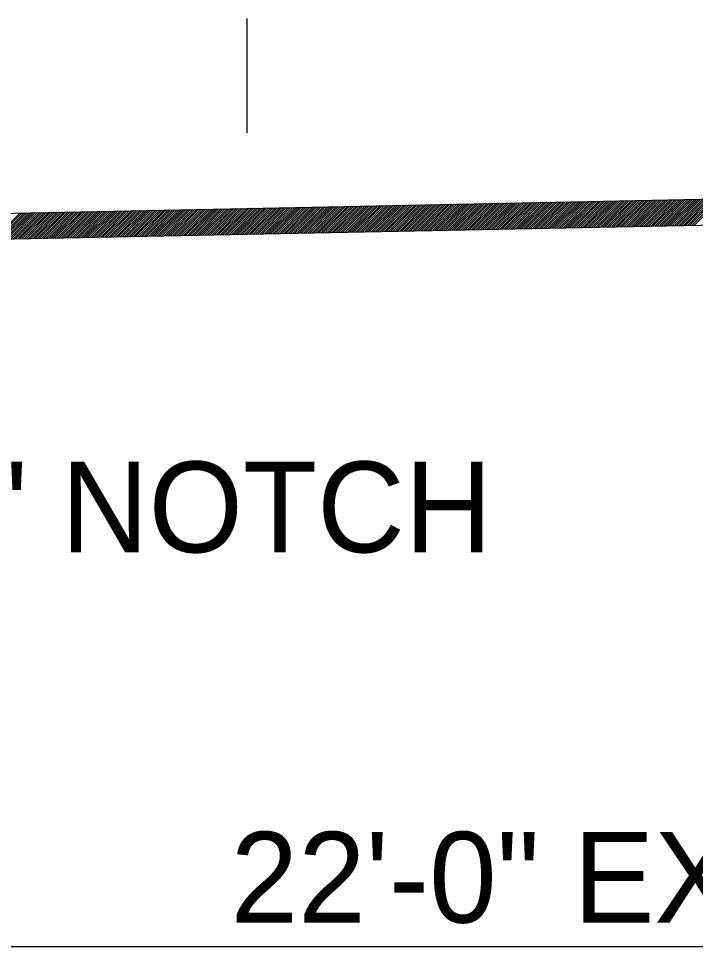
# Model space of a CAD drawing. Extents: x 2263886 to 2266026, y -3122850 to -3121850.
# Drawn here: x 2265495.06 to 2265499.54, y -3122289.96 to -3122283.83 of the extents above; entities that cross this region are included whole.
import ezdxf

# ---------------------------------------------------------------- set-up
doc = ezdxf.new("R2010")
doc.units = 0
doc.layers.add('R_Border Prem', color=7, linetype='Continuous')

msp = doc.modelspace()

# ---------------------------------------------------------------- linework, layer by layer
at = {"layer": 'R_Border Prem'}
for p, q in [((2265496.568, -3122283.8272), (2265496.568, -3122284.5821)), ((2265496.568, -3122285.0822), (2265502.568, -3122284.9622)), ((2265498.6908, -3122285.2097), (2265498.8643, -3122285.0362)), ((2265498.7052, -3122285.2095), (2265498.8787, -3122285.036)), ((2265498.7196, -3122285.2092), (2265498.8931, -3122285.0357)), ((2265498.7341, -3122285.2089), (2265498.9076, -3122285.0354)), ((2265498.7485, -3122285.2086), (2265498.922, -3122285.0351)), ((2265498.7629, -3122285.2083), (2265498.9364, -3122285.0348)), ((2265498.7774, -3122285.208), (2265498.9509, -3122285.0345)), ((2265498.7918, -3122285.2077), (2265498.9653, -3122285.0342)), ((2265498.8062, -3122285.2074), (2265498.9797, -3122285.0339)), ((2265498.8206, -3122285.2072), (2265498.9942, -3122285.0336)), ((2265498.8351, -3122285.2069), (2265499.0086, -3122285.0334)), ((2265498.8495, -3122285.2066), (2265499.023, -3122285.0331)), ((2265498.8639, -3122285.2063), (2265499.0374, -3122285.0328)), ((2265498.8784, -3122285.206), (2265499.0519, -3122285.0325)), ((2265498.8928, -3122285.2057), (2265499.0663, -3122285.0322)), ((2265498.9072, -3122285.2054), (2265499.0807, -3122285.0319)), ((2265498.9217, -3122285.2051), (2265499.0952, -3122285.0316)), ((2265498.9361, -3122285.2048), (2265499.1096, -3122285.0313)), ((2265498.9505, -3122285.2046), (2265499.124, -3122285.0311)), ((2265498.965, -3122285.2043), (2265499.1385, -3122285.0308)), ((2265498.9794, -3122285.204), (2265499.1529, -3122285.0305)), ((2265498.9938, -3122285.2037), (2265499.1673, -3122285.0302)), ((2265499.0082, -3122285.2034), (2265499.1818, -3122285.0299)), ((2265499.0227, -3122285.2031), (2265499.1962, -3122285.0296)), ((2265499.0371, -3122285.2028), (2265499.2106, -3122285.0293)), ((2265499.0515, -3122285.2025), (2265499.225, -3122285.029)), ((2265499.066, -3122285.2022), (2265499.2395, -3122285.0287)), ((2265499.0804, -3122285.202), (2265499.2539, -3122285.0285)), ((2265499.0948, -3122285.2017), (2265499.2683, -3122285.0282)), ((2265499.1093, -3122285.2014), (2265499.2828, -3122285.0279)), ((2265499.1237, -3122285.2011), (2265499.2972, -3122285.0276)), ((2265499.1381, -3122285.2008), (2265499.3116, -3122285.0273)), ((2265499.1526, -3122285.2005), (2265499.3261, -3122285.027)), ((2265499.167, -3122285.2002), (2265499.3405, -3122285.0267)), ((2265499.1814, -3122285.1999), (2265499.3549, -3122285.0264)), ((2265499.1958, -3122285.1996), (2265499.3694, -3122285.0261)), ((2265499.2103, -3122285.1994), (2265499.3838, -3122285.0259)), ((2265499.2247, -3122285.1991), (2265499.3982, -3122285.0256)), ((2265499.2391, -3122285.1988), (2265499.4126, -3122285.0253)), ((2265499.2536, -3122285.1985), (2265499.4271, -3122285.025)), ((2265499.268, -3122285.1982), (2265499.4415, -3122285.0247)), ((2265499.2824, -3122285.1979), (2265499.4559, -3122285.0244)), ((2265499.2969, -3122285.1976), (2265499.4704, -3122285.0241)), ((2265499.3113, -3122285.1973), (2265499.4848, -3122285.0238)), ((2265499.3257, -3122285.1971), (2265499.4992, -3122285.0235)), ((2265499.3402, -3122285.1968), (2265499.5137, -3122285.0233)), ((2265499.3546, -3122285.1965), (2265499.5281, -3122285.023)), ((2265499.369, -3122285.1962), (2265499.5425, -3122285.0227)), ((2265499.3834, -3122285.1959), (2265499.557, -3122285.0224)), ((2265499.3979, -3122285.1956), (2265499.5714, -3122285.0221)), ((2265499.4123, -3122285.1953), (2265499.5858, -3122285.0218)), ((2265499.4267, -3122285.195), (2265499.6002, -3122285.0215)), ((2265499.4412, -3122285.1947), (2265499.6147, -3122285.0212)), ((2265499.4556, -3122285.1945), (2265499.6291, -3122285.0209)), ((2265499.47, -3122285.1942), (2265499.6435, -3122285.0207)), ((2265499.4845, -3122285.1939), (2265499.658, -3122285.0204)), ((2265499.4989, -3122285.1936), (2265499.6724, -3122285.0201)), ((2265499.5133, -3122285.1933), (2265499.6868, -3122285.0198)), ((2265499.5278, -3122285.193), (2265499.7013, -3122285.0195)), ((2265491.568, -3122285.1822), (2265496.568, -3122285.0822)), ((2265495.617, -3122285.2712), (2265495.7905, -3122285.0977)), ((2265495.6315, -3122285.2709), (2265495.805, -3122285.0974)), ((2265495.6459, -3122285.2706), (2265495.8194, -3122285.0971)), ((2265495.6603, -3122285.2704), (2265495.8338, -3122285.0969)), ((2265495.6747, -3122285.2701), (2265495.8482, -3122285.0966)), ((2265495.6892, -3122285.2698), (2265495.8627, -3122285.0963)), ((2265495.7036, -3122285.2695), (2265495.8771, -3122285.096)), ((2265495.718, -3122285.2692), (2265495.8915, -3122285.0957)), ((2265495.7325, -3122285.2689), (2265495.906, -3122285.0954)), ((2265495.7469, -3122285.2686), (2265495.9204, -3122285.0951)), ((2265495.7613, -3122285.2683), (2265495.9348, -3122285.0948)), ((2265495.7758, -3122285.2681), (2265495.9493, -3122285.0945)), ((2265495.7902, -3122285.2678), (2265495.9637, -3122285.0943)), ((2265495.8046, -3122285.2675), (2265495.9781, -3122285.094)), ((2265495.8191, -3122285.2672), (2265495.9926, -3122285.0937)), ((2265495.8335, -3122285.2669), (2265496.007, -3122285.0934)), ((2265495.8479, -3122285.2666), (2265496.0214, -3122285.0931)), ((2265495.8623, -3122285.2663), (2265496.0358, -3122285.0928)), ((2265495.8768, -3122285.266), (2265496.0503, -3122285.0925)), ((2265495.8912, -3122285.2657), (2265496.0647, -3122285.0922)), ((2265495.9056, -3122285.2655), (2265496.0791, -3122285.0919)), ((2265495.9201, -3122285.2652), (2265496.0936, -3122285.0917)), ((2265495.9345, -3122285.2649), (2265496.108, -3122285.0914)), ((2265495.9489, -3122285.2646), (2265496.1224, -3122285.0911)), ((2265495.9634, -3122285.2643), (2265496.1369, -3122285.0908)), ((2265495.9778, -3122285.264), (2265496.1513, -3122285.0905)), ((2265495.9922, -3122285.2637), (2265496.1657, -3122285.0902)), ((2265496.0067, -3122285.2634), (2265496.1802, -3122285.0899)), ((2265496.0211, -3122285.2631), (2265496.1946, -3122285.0896)), ((2265496.0355, -3122285.2629), (2265496.209, -3122285.0894)), ((2265496.0499, -3122285.2626), (2265496.2234, -3122285.0891)), ((2265496.0644, -3122285.2623), (2265496.2379, -3122285.0888)), ((2265496.0788, -3122285.262), (2265496.2523, -3122285.0885)), ((2265496.0932, -3122285.2617), (2265496.2667, -3122285.0882)), ((2265496.1077, -3122285.2614), (2265496.2812, -3122285.0879)), ((2265496.1221, -3122285.2611), (2265496.2956, -3122285.0876)), ((2265496.1365, -3122285.2608), (2265496.31, -3122285.0873)), ((2265496.151, -3122285.2605), (2265496.3245, -3122285.087)), ((2265496.1654, -3122285.2603), (2265496.3389, -3122285.0868)), ((2265496.1798, -3122285.26), (2265496.3533, -3122285.0865)), ((2265496.1943, -3122285.2597), (2265496.3678, -3122285.0862)), ((2265496.2087, -3122285.2594), (2265496.3822, -3122285.0859)), ((2265496.2231, -3122285.2591), (2265496.3966, -3122285.0856)), ((2265496.2375, -3122285.2588), (2265496.411, -3122285.0853)), ((2265496.252, -3122285.2585), (2265496.4255, -3122285.085)), ((2265496.2664, -3122285.2582), (2265496.4399, -3122285.0847)), ((2265496.2808, -3122285.2579), (2265496.4543, -3122285.0844)), ((2265496.2953, -3122285.2577), (2265496.4688, -3122285.0842)), ((2265496.3097, -3122285.2574), (2265496.4832, -3122285.0839)), ((2265496.3241, -3122285.2571), (2265496.4976, -3122285.0836)), ((2265496.3386, -3122285.2568), (2265496.5121, -3122285.0833)), ((2265496.353, -3122285.2565), (2265496.5265, -3122285.083)), ((2265496.3674, -3122285.2562), (2265496.5409, -3122285.0827)), ((2265496.3819, -3122285.2559), (2265496.5554, -3122285.0824)), ((2265496.3963, -3122285.2556), (2265496.5698, -3122285.0821)), ((2265496.4107, -3122285.2554), (2265496.5842, -3122285.0818)), ((2265496.4251, -3122285.2551), (2265496.5986, -3122285.0816)), ((2265496.4396, -3122285.2548), (2265496.6131, -3122285.0813)), ((2265496.454, -3122285.2545), (2265496.6275, -3122285.081)), ((2265496.4684, -3122285.2542), (2265496.6419, -3122285.0807)), ((2265496.4829, -3122285.2539), (2265496.6564, -3122285.0804)), ((2265496.4973, -3122285.2536), (2265496.6708, -3122285.0801)), ((2265496.5117, -3122285.2533), (2265496.6852, -3122285.0798)), ((2265496.5262, -3122285.253), (2265496.6997, -3122285.0795)), ((2265496.5406, -3122285.2528), (2265496.7141, -3122285.0792)), ((2265496.555, -3122285.2525), (2265496.7285, -3122285.079)), ((2265496.5695, -3122285.2522), (2265496.743, -3122285.0787)), ((2265496.5839, -3122285.2519), (2265496.7574, -3122285.0784)), ((2265496.5983, -3122285.2516), (2265496.7718, -3122285.0781)), ((2265496.6127, -3122285.2513), (2265496.7862, -3122285.0778)), ((2265496.6272, -3122285.251), (2265496.8007, -3122285.0775)), ((2265496.6416, -3122285.2507), (2265496.8151, -3122285.0772)), ((2265496.656, -3122285.2504), (2265496.8295, -3122285.0769)), ((2265496.6705, -3122285.2502), (2265496.844, -3122285.0767)), ((2265496.6849, -3122285.2499), (2265496.8584, -3122285.0764)), ((2265496.6993, -3122285.2496), (2265496.8728, -3122285.0761)), ((2265496.7138, -3122285.2493), (2265496.8873, -3122285.0758)), ((2265496.7282, -3122285.249), (2265496.9017, -3122285.0755)), ((2265496.7426, -3122285.2487), (2265496.9161, -3122285.0752)), ((2265496.757, -3122285.2484), (2265496.9306, -3122285.0749)), ((2265496.7715, -3122285.2481), (2265496.945, -3122285.0746)), ((2265496.7859, -3122285.2478), (2265496.9594, -3122285.0743)), ((2265496.8003, -3122285.2476), (2265496.9738, -3122285.0741)), ((2265496.8148, -3122285.2473), (2265496.9883, -3122285.0738)), ((2265496.8292, -3122285.247), (2265497.0027, -3122285.0735)), ((2265496.8436, -3122285.2467), (2265497.0171, -3122285.0732)), ((2265496.8581, -3122285.2464), (2265497.0316, -3122285.0729)), ((2265496.8725, -3122285.2461), (2265497.046, -3122285.0726)), ((2265496.8869, -3122285.2458), (2265497.0604, -3122285.0723)), ((2265496.9014, -3122285.2455), (2265497.0749, -3122285.072)), ((2265496.9158, -3122285.2452), (2265497.0893, -3122285.0717)), ((2265496.9302, -3122285.245), (2265497.1037, -3122285.0715)), ((2265496.9446, -3122285.2447), (2265497.1182, -3122285.0712)), ((2265496.9591, -3122285.2444), (2265497.1326, -3122285.0709)), ((2265496.9735, -3122285.2441), (2265497.147, -3122285.0706)), ((2265496.9879, -3122285.2438), (2265497.1614, -3122285.0703)), ((2265497.0024, -3122285.2435), (2265497.1759, -3122285.07)), ((2265497.0168, -3122285.2432), (2265497.1903, -3122285.0697)), ((2265497.0312, -3122285.2429), (2265497.2047, -3122285.0694)), ((2265497.0457, -3122285.2427), (2265497.2192, -3122285.0691)), ((2265497.0601, -3122285.2424), (2265497.2336, -3122285.0689)), ((2265497.0745, -3122285.2421), (2265497.248, -3122285.0686)), ((2265497.089, -3122285.2418), (2265497.2625, -3122285.0683)), ((2265497.1034, -3122285.2415), (2265497.2769, -3122285.068)), ((2265497.1178, -3122285.2412), (2265497.2913, -3122285.0677)), ((2265497.1322, -3122285.2409), (2265497.3058, -3122285.0674)), ((2265497.1467, -3122285.2406), (2265497.3202, -3122285.0671)), ((2265497.1611, -3122285.2403), (2265497.3346, -3122285.0668)), ((2265497.1755, -3122285.2401), (2265497.349, -3122285.0666)), ((2265497.19, -3122285.2398), (2265497.3635, -3122285.0663)), ((2265497.2044, -3122285.2395), (2265497.3779, -3122285.066)), ((2265497.2188, -3122285.2392), (2265497.3923, -3122285.0657)), ((2265497.2333, -3122285.2389), (2265497.4068, -3122285.0654)), ((2265497.2477, -3122285.2386), (2265497.4212, -3122285.0651)), ((2265497.2621, -3122285.2383), (2265497.4356, -3122285.0648)), ((2265497.2766, -3122285.238), (2265497.4501, -3122285.0645)), ((2265497.291, -3122285.2377), (2265497.4645, -3122285.0642)), ((2265497.3054, -3122285.2375), (2265497.4789, -3122285.064)), ((2265497.3198, -3122285.2372), (2265497.4934, -3122285.0637)), ((2265497.3343, -3122285.2369), (2265497.5078, -3122285.0634)), ((2265497.3487, -3122285.2366), (2265497.5222, -3122285.0631)), ((2265497.3631, -3122285.2363), (2265497.5366, -3122285.0628)), ((2265497.3776, -3122285.236), (2265497.5511, -3122285.0625)), ((2265497.392, -3122285.2357), (2265497.5655, -3122285.0622)), ((2265497.4064, -3122285.2354), (2265497.5799, -3122285.0619)), ((2265497.4209, -3122285.2351), (2265497.5944, -3122285.0616)), ((2265497.4353, -3122285.2349), (2265497.6088, -3122285.0614)), ((2265497.4497, -3122285.2346), (2265497.6232, -3122285.0611)), ((2265497.4642, -3122285.2343), (2265497.6377, -3122285.0608)), ((2265497.4786, -3122285.234), (2265497.6521, -3122285.0605)), ((2265497.493, -3122285.2337), (2265497.6665, -3122285.0602)), ((2265497.5074, -3122285.2334), (2265497.681, -3122285.0599)), ((2265497.5219, -3122285.2331), (2265497.6954, -3122285.0596)), ((2265497.5363, -3122285.2328), (2265497.7098, -3122285.0593)), ((2265497.5507, -3122285.2326), (2265497.7242, -3122285.059)), ((2265497.5652, -3122285.2323), (2265497.7387, -3122285.0588)), ((2265497.5796, -3122285.232), (2265497.7531, -3122285.0585)), ((2265497.594, -3122285.2317), (2265497.7675, -3122285.0582)), ((2265497.6085, -3122285.2314), (2265497.782, -3122285.0579)), ((2265497.6229, -3122285.2311), (2265497.7964, -3122285.0576)), ((2265497.6373, -3122285.2308), (2265497.8108, -3122285.0573)), ((2265497.6518, -3122285.2305), (2265497.8253, -3122285.057)), ((2265497.6662, -3122285.2302), (2265497.8397, -3122285.0567)), ((2265497.6806, -3122285.23), (2265497.8541, -3122285.0564)), ((2265497.695, -3122285.2297), (2265497.8686, -3122285.0562)), ((2265497.7095, -3122285.2294), (2265497.883, -3122285.0559)), ((2265497.7239, -3122285.2291), (2265497.8974, -3122285.0556)), ((2265497.7383, -3122285.2288), (2265497.9118, -3122285.0553)), ((2265497.7528, -3122285.2285), (2265497.9263, -3122285.055)), ((2265497.7672, -3122285.2282), (2265497.9407, -3122285.0547)), ((2265497.7816, -3122285.2279), (2265497.9551, -3122285.0544)), ((2265497.7961, -3122285.2276), (2265497.9696, -3122285.0541)), ((2265497.8105, -3122285.2274), (2265497.984, -3122285.0539)), ((2265497.8249, -3122285.2271), (2265497.9984, -3122285.0536)), ((2265497.8394, -3122285.2268), (2265498.0129, -3122285.0533)), ((2265497.8538, -3122285.2265), (2265498.0273, -3122285.053)), ((2265497.8682, -3122285.2262), (2265498.0417, -3122285.0527)), ((2265497.8826, -3122285.2259), (2265498.0562, -3122285.0524)), ((2265497.8971, -3122285.2256), (2265498.0706, -3122285.0521)), ((2265497.9115, -3122285.2253), (2265498.085, -3122285.0518)), ((2265497.9259, -3122285.225), (2265498.0994, -3122285.0515)), ((2265497.9404, -3122285.2248), (2265498.1139, -3122285.0513)), ((2265497.9548, -3122285.2245), (2265498.1283, -3122285.051)), ((2265497.9692, -3122285.2242), (2265498.1427, -3122285.0507)), ((2265497.9837, -3122285.2239), (2265498.1572, -3122285.0504)), ((2265497.9981, -3122285.2236), (2265498.1716, -3122285.0501)), ((2265498.0125, -3122285.2233), (2265498.186, -3122285.0498)), ((2265498.027, -3122285.223), (2265498.2005, -3122285.0495)), ((2265498.0414, -3122285.2227), (2265498.2149, -3122285.0492)), ((2265498.0558, -3122285.2224), (2265498.2293, -3122285.0489)), ((2265498.0702, -3122285.2222), (2265498.2438, -3122285.0487)), ((2265498.0847, -3122285.2219), (2265498.2582, -3122285.0484)), ((2265498.0991, -3122285.2216), (2265498.2726, -3122285.0481)), ((2265498.1135, -3122285.2213), (2265498.287, -3122285.0478)), ((2265498.128, -3122285.221), (2265498.3015, -3122285.0475)), ((2265498.1424, -3122285.2207), (2265498.3159, -3122285.0472)), ((2265498.1568, -3122285.2204), (2265498.3303, -3122285.0469)), ((2265498.1713, -3122285.2201), (2265498.3448, -3122285.0466)), ((2265498.1857, -3122285.2199), (2265498.3592, -3122285.0463)), ((2265498.2001, -3122285.2196), (2265498.3736, -3122285.0461)), ((2265498.2146, -3122285.2193), (2265498.3881, -3122285.0458)), ((2265498.229, -3122285.219), (2265498.4025, -3122285.0455)), ((2265498.2434, -3122285.2187), (2265498.4169, -3122285.0452)), ((2265498.2578, -3122285.2184), (2265498.4314, -3122285.0449)), ((2265498.2723, -3122285.2181), (2265498.4458, -3122285.0446)), ((2265498.2867, -3122285.2178), (2265498.4602, -3122285.0443)), ((2265498.3011, -3122285.2175), (2265498.4746, -3122285.044)), ((2265498.3156, -3122285.2173), (2265498.4891, -3122285.0437)), ((2265498.33, -3122285.217), (2265498.5035, -3122285.0435)), ((2265498.3444, -3122285.2167), (2265498.5179, -3122285.0432)), ((2265498.3589, -3122285.2164), (2265498.5324, -3122285.0429)), ((2265498.3733, -3122285.2161), (2265498.5468, -3122285.0426)), ((2265498.3877, -3122285.2158), (2265498.5612, -3122285.0423)), ((2265498.4022, -3122285.2155), (2265498.5757, -3122285.042)), ((2265498.4166, -3122285.2152), (2265498.5901, -3122285.0417)), ((2265498.431, -3122285.2149), (2265498.6045, -3122285.0414)), ((2265498.4454, -3122285.2147), (2265498.619, -3122285.0412)), ((2265498.4599, -3122285.2144), (2265498.6334, -3122285.0409)), ((2265498.4743, -3122285.2141), (2265498.6478, -3122285.0406)), ((2265498.4887, -3122285.2138), (2265498.6622, -3122285.0403)), ((2265498.5032, -3122285.2135), (2265498.6767, -3122285.04)), ((2265498.5176, -3122285.2132), (2265498.6911, -3122285.0397)), ((2265498.532, -3122285.2129), (2265498.7055, -3122285.0394)), ((2265498.5465, -3122285.2126), (2265498.72, -3122285.0391)), ((2265498.5609, -3122285.2123), (2265498.7344, -3122285.0388)), ((2265498.5753, -3122285.2121), (2265498.7488, -3122285.0386)), ((2265498.5898, -3122285.2118), (2265498.7633, -3122285.0383)), ((2265498.6042, -3122285.2115), (2265498.7777, -3122285.038)), ((2265498.6186, -3122285.2112), (2265498.7921, -3122285.0377)), ((2265498.633, -3122285.2109), (2265498.8066, -3122285.0374)), ((2265498.6475, -3122285.2106), (2265498.821, -3122285.0371)), ((2265498.6619, -3122285.2103), (2265498.8354, -3122285.0368)), ((2265498.6763, -3122285.21), (2265498.8498, -3122285.0365)), ((2265494.8955, -3122285.2857), (2265495.069, -3122285.1122)), ((2265494.9099, -3122285.2854), (2265495.0834, -3122285.1119)), ((2265494.9243, -3122285.2851), (2265495.0978, -3122285.1116)), ((2265494.9388, -3122285.2848), (2265495.1123, -3122285.1113)), ((2265494.9532, -3122285.2845), (2265495.1267, -3122285.111)), ((2265494.9676, -3122285.2842), (2265495.1411, -3122285.1107)), ((2265494.9821, -3122285.2839), (2265495.1556, -3122285.1104)), ((2265494.9965, -3122285.2836), (2265495.17, -3122285.1101)), ((2265495.0109, -3122285.2833), (2265495.1844, -3122285.1098)), ((2265495.0254, -3122285.2831), (2265495.1989, -3122285.1096)), ((2265495.0398, -3122285.2828), (2265495.2133, -3122285.1093)), ((2265495.0542, -3122285.2825), (2265495.2277, -3122285.109)), ((2265495.0687, -3122285.2822), (2265495.2422, -3122285.1087)), ((2265495.0831, -3122285.2819), (2265495.2566, -3122285.1084)), ((2265495.0975, -3122285.2816), (2265495.271, -3122285.1081)), ((2265495.1119, -3122285.2813), (2265495.2854, -3122285.1078)), ((2265495.1264, -3122285.281), (2265495.2999, -3122285.1075)), ((2265495.1408, -3122285.2807), (2265495.3143, -3122285.1072)), ((2265495.1552, -3122285.2805), (2265495.3287, -3122285.107)), ((2265495.1697, -3122285.2802), (2265495.3432, -3122285.1067)), ((2265495.1841, -3122285.2799), (2265495.3576, -3122285.1064)), ((2265495.1985, -3122285.2796), (2265495.372, -3122285.1061)), ((2265495.213, -3122285.2793), (2265495.3865, -3122285.1058)), ((2265495.2274, -3122285.279), (2265495.4009, -3122285.1055)), ((2265495.2418, -3122285.2787), (2265495.4153, -3122285.1052)), ((2265495.2563, -3122285.2784), (2265495.4298, -3122285.1049)), ((2265495.2707, -3122285.2782), (2265495.4442, -3122285.1046)), ((2265495.2851, -3122285.2779), (2265495.4586, -3122285.1044)), ((2265495.2995, -3122285.2776), (2265495.473, -3122285.1041)), ((2265495.314, -3122285.2773), (2265495.4875, -3122285.1038)), ((2265495.3284, -3122285.277), (2265495.5019, -3122285.1035)), ((2265495.3428, -3122285.2767), (2265495.5163, -3122285.1032)), ((2265495.3573, -3122285.2764), (2265495.5308, -3122285.1029)), ((2265495.3717, -3122285.2761), (2265495.5452, -3122285.1026)), ((2265495.3861, -3122285.2758), (2265495.5596, -3122285.1023)), ((2265495.4006, -3122285.2756), (2265495.5741, -3122285.102)), ((2265495.415, -3122285.2753), (2265495.5885, -3122285.1018)), ((2265495.4294, -3122285.275), (2265495.6029, -3122285.1015)), ((2265495.4439, -3122285.2747), (2265495.6174, -3122285.1012)), ((2265495.4583, -3122285.2744), (2265495.6318, -3122285.1009)), ((2265495.4727, -3122285.2741), (2265495.6462, -3122285.1006)), ((2265495.4871, -3122285.2738), (2265495.6606, -3122285.1003)), ((2265495.5016, -3122285.2735), (2265495.6751, -3122285.1)), ((2265495.516, -3122285.2732), (2265495.6895, -3122285.0997)), ((2265495.5304, -3122285.273), (2265495.7039, -3122285.0995)), ((2265495.5449, -3122285.2727), (2265495.7184, -3122285.0992)), ((2265495.5593, -3122285.2724), (2265495.7328, -3122285.0989)), ((2265495.5737, -3122285.2721), (2265495.7472, -3122285.0986)), ((2265495.5882, -3122285.2718), (2265495.7617, -3122285.0983)), ((2265495.6026, -3122285.2715), (2265495.7761, -3122285.098)), ((2265496.5714, -3122285.2521), (2265502.568, -3122285.1322)), ((2265491.5714, -3122285.3521), (2265496.5714, -3122285.2521)), ((2265491.5714, -3122289.9622), (2265513.5646, -3122289.9622))]:
    msp.add_line(p, q, dxfattribs=at)

# ---------------------------------------------------------------- texts
msp.add_text('15" NOTCH', height=0.6, dxfattribs=at).set_placement((2265493.9396, -3122287.3563))
msp.add_text('22\'-0" EXISTING PAVEMENT', height=0.6, rotation=360, dxfattribs=at).set_placement((2265496.4617, -3122289.8046))

doc.saveas('drawing.dxf')
